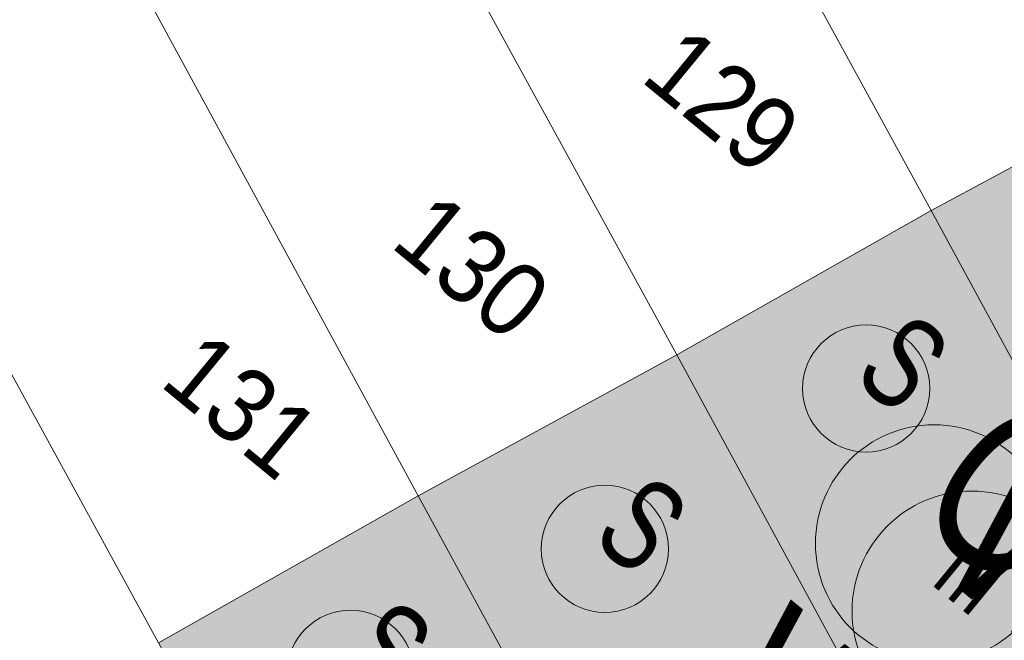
# Model space of a CAD drawing. Header units: metres. Extents: x -740 to 758, y -633 to 854.
# Tile 673 of 1056: x 169.05 to 183.91, y -159.85 to -150.49. Entities that reach past the tile are written whole.
import ezdxf

# ---------------------------------------------------------------- set-up
doc = ezdxf.new("R2010")
doc.units = ezdxf.units.M
doc.header["$MEASUREMENT"] = 0
for name, color, linetype in [('Gas.LOVION', 7, 'Continuous'), ('Grundkarte.LOVION', 7, 'Continuous'), ('Grundkarte_Text.LOVION', 7, 'Continuous'), ('Strom.LOVION', 7, 'Continuous'), ('Wasser.LOVION', 7, 'Continuous')]:
    doc.layers.add(name, color=color, linetype=linetype)
doc.styles.add('ERSTELLTER_STIL_1', font='arial.ttf')

msp = doc.modelspace()

# ---------------------------------------------------------------- hatches: boundary and pattern name
at = {"layer": 'Grundkarte.LOVION', "linetype": 'Continuous', "lineweight": 18}
for points in [[(188.462, -163.777), (192.495, -161.491), (188.428, -154.056), (186.848, -151.196), (182.804, -153.365)], [(178.968, -155.543), (184.626, -165.955), (188.462, -163.777), (182.804, -153.365)], [(175.067, -157.668), (180.758, -168.106), (184.626, -165.955), (178.968, -155.543)], [(171.146, -159.884), (176.863, -170.29), (180.758, -168.106), (175.067, -157.668)]]:
    msp.add_hatch(color=9, dxfattribs=at).paths.add_polyline_path(points)

# ---------------------------------------------------------------- linework, layer by layer
at = {"layer": 'Gas.LOVION', "color": 5, "linetype": 'Continuous', "lineweight": 18}
msp.add_circle((182.85, -158.388), 1.79, dxfattribs=at)
at = {"layer": 'Grundkarte.LOVION', "color": 8, "linetype": 'Continuous', "lineweight": 18}
for points in [[(188.64, -164.085), (188.462, -163.777), (182.804, -153.365), (177.227, -143.181), (183.672, -139.27), (185.824, -143.139), (190.937, -152.511), (195.074, -160.057), (196.412, -162.556), (196.735, -163.145), (197.986, -165.358), (191.337, -168.993)], [(173.429, -145.444), (177.227, -143.181), (182.804, -153.365), (188.462, -163.777), (188.64, -164.085), (191.337, -168.993), (187.436, -171.118), (186.244, -168.9), (184.626, -165.955), (178.968, -155.543)], [(169.663, -147.734), (173.429, -145.444), (178.968, -155.543), (184.626, -165.955), (186.244, -168.9), (187.436, -171.118), (183.562, -173.211), (180.758, -168.106), (175.067, -157.668)], [(165.785, -150.093), (169.663, -147.734), (175.067, -157.668), (180.758, -168.106), (183.562, -173.211), (179.635, -175.369), (178.411, -173.124), (176.863, -170.29), (171.146, -159.884)], [(188.462, -163.777), (182.804, -153.365), (186.848, -151.196), (188.428, -154.056), (192.495, -161.491)], [(178.968, -155.543), (182.804, -153.365), (188.462, -163.777), (184.626, -165.955)], [(175.067, -157.668), (178.968, -155.543), (184.626, -165.955), (180.758, -168.106)], [(171.146, -159.884), (175.067, -157.668), (180.758, -168.106), (176.863, -170.29)]]:
    msp.add_lwpolyline(points, close=True, dxfattribs=at)
msp.add_lwpolyline([(174.376, -175.085), (173.012, -172.617), (172.942, -172.506), (167.213, -161.983), (161.96, -152.388), (165.785, -150.093), (171.146, -159.884), (176.863, -170.29), (178.411, -173.124), (179.635, -175.369), (176.658, -176.96)], dxfattribs=at)
at = {"layer": 'Strom.LOVION', "color": 1, "linetype": 'Continuous', "lineweight": 18}
for centre in [(181.825, -156.05), (177.882, -158.469), (174.045, -160.352)]:
    msp.add_circle(centre, 0.959, dxfattribs=at)
at = {"layer": 'Wasser.LOVION', "color": 94, "linetype": 'Continuous', "lineweight": 18}
msp.add_circle((183.422, -159.408), 1.81, dxfattribs=at)

# ---------------------------------------------------------------- texts
at = {"layer": 'Gas.LOVION', "color": 5, "linetype": 'Continuous', "lineweight": 18, "insert": (182.442, -157.972), "char_height": 2.48983, "attachment_point": 7, "rotation": 320.5838, "style": 'ERSTELLTER_STIL_1'}
msp.add_mtext('{\\A1;\\W0.71562x;G}', dxfattribs=at)
at = {"layer": 'Grundkarte_Text.LOVION', "color": 7, "linetype": 'Continuous', "lineweight": 13, "attachment_point": 7, "style": 'ERSTELLTER_STIL_1'}
for s, insert, char_height, rotation in [('{\\A1;\\W0.89448x;129}', (178.387, -151.409), 1.12434, 320.5841), ('{\\A1;\\W0.89450x;130}', (174.613, -153.909), 1.12432, 320.5834), ('{\\A1;\\W0.89450x;131}', (171.132, -156.002), 1.12432, 320.5834), ('{\\A1;\\W0.89453x;III}', (182.77, -158.977), 0.83072, 320.5836)]:
    msp.add_mtext(s, dxfattribs=dict(at, insert=insert, char_height=char_height, rotation=rotation))
at = {"layer": 'Strom.LOVION', "color": 1, "linetype": 'Continuous', "lineweight": 18, "char_height": 1.37442, "attachment_point": 7, "rotation": 320.5841, "style": 'ERSTELLTER_STIL_1'}
for insert in [(181.587, -155.916), (177.644, -158.356), (173.792, -160.225)]:
    msp.add_mtext('{\\A1;\\W0.71556x;S}', dxfattribs=dict(at, insert=insert))
at = {"layer": 'Wasser.LOVION', "color": 94, "linetype": 'Continuous', "lineweight": 18, "attachment_point": 7, "style": 'ERSTELLTER_STIL_1'}
for insert, char_height, rotation in [((182.807, -158.73), 2.4898, 320.5847), ((179.098, -161.147), 2.48982, 320.5851)]:
    msp.add_mtext('{\\A1;\\W0.71562x;W}', dxfattribs=dict(at, insert=insert, char_height=char_height, rotation=rotation))

doc.saveas('drawing.dxf')
